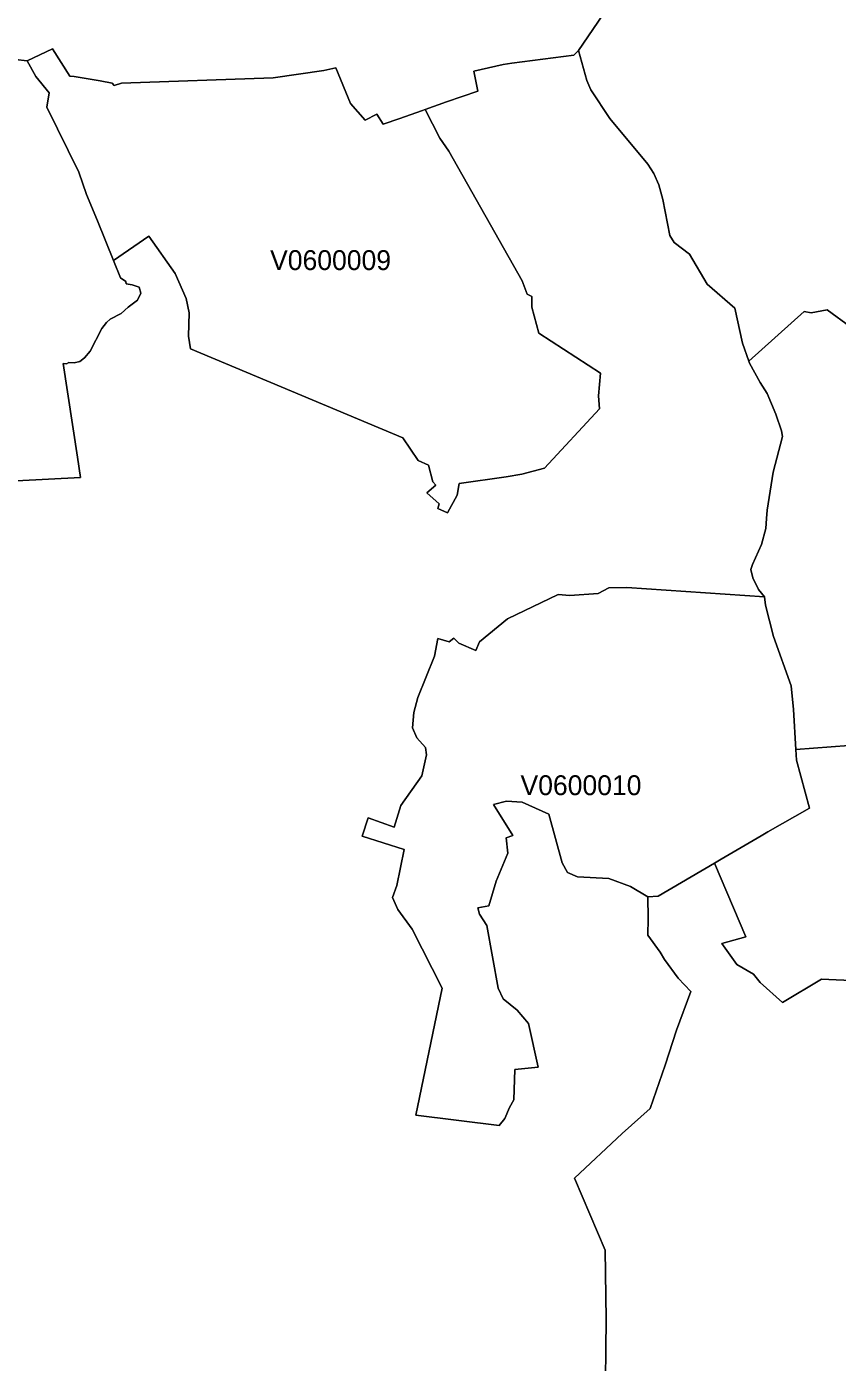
# Model space of a CAD drawing. Extents: x 369010 to 735936, y 6377141 to 6616555.
# Drawn here: x 595350 to 599436, y 6446602 to 6453335 of the extents above; entities that cross this region are included whole.
import ezdxf
from ezdxf.enums import TextEntityAlignment as Align

# ---------------------------------------------------------------- set-up
doc = ezdxf.new("R2010")
doc.units = 0
doc.header["$LTSCALE"] = 40
doc.layers.add('3', color=7, linetype='Continuous', lineweight=13)
doc.layers.add('4', color=7, linetype='Continuous')

msp = doc.modelspace()

# ---------------------------------------------------------------- linework, layer by layer
at = {"layer": '3'}
for points in [[(595294.22, 6453170.38), (595351.82, 6453163.43), (595479.42, 6453224), (595567.14, 6453086.8), (595588.98, 6453084.32), (595721.22, 6453063.3), (595780.64, 6453050.89), (595791.73, 6453039.14), (595828.8, 6453050.89), (596592.27, 6453078.03), (596848.8, 6453113.94), (596908.38, 6453128.67), (596983.19, 6452948.94), (597056.18, 6452864.2), (597114.77, 6452895.15), (597146.71, 6452844.5), (597231.94, 6452872.31), (597339.52, 6452911.86), (597358.88, 6452918.65), (597466.79, 6452956.38), (597624.68, 6453010.01), (597603.67, 6453110.8), (597751.96, 6453144.89), (597796.15, 6453151.68), (598108.12, 6453191.73), (598131.13, 6453214.73), (598253.76, 6453395.8)], [(598253.76, 6453395.8), (598131.13, 6453214.73), (598173.16, 6453064.46), (598194.35, 6453017.45), (598289.02, 6452872.31), (598481.17, 6452642.92), (598512.12, 6452595.42), (598537.11, 6452538.49), (598556.8, 6452464.34), (598592.72, 6452283.28), (598614.07, 6452247.36), (598691.85, 6452188.61), (598779.57, 6452036.68), (598919.59, 6451916.69), (598959.14, 6451739.93), (598990.75, 6451649.07), (599268.97, 6451898.81), (599303.89, 6451893.19), (599384.49, 6451907.92), (599505.31, 6451819.87)], [(598131.13, 6453214.73), (598108.12, 6453191.73), (597796.15, 6453151.68), (597751.96, 6453144.89), (597603.67, 6453110.8), (597624.68, 6453010.01), (597466.79, 6452956.38), (597358.88, 6452918.65), (597432.37, 6452773.83), (597478.21, 6452707.8), (597847.29, 6452054.88), (597872.28, 6451986.53), (597897.27, 6451974.61), (597897.27, 6451922.15), (597931.53, 6451789.58), (598242.18, 6451588.16), (598232.91, 6451475.12), (598236.88, 6451408.09), (597959.83, 6451109.36), (597845.63, 6451079.24), (597767.18, 6451065.67), (597529.52, 6451032.73), (597520.75, 6450973.48), (597470.93, 6450885.43), (597422.44, 6450906.45), (597430.22, 6450930.12), (597367.33, 6450985.23), (597413.17, 6451023.3), (597397.45, 6451041.67), (597375.43, 6451124.09), (597322.97, 6451149.08), (597245.51, 6451262.12), (596175.7, 6451710.97), (596166.59, 6451775.35), (596168.41, 6451893.35), (596154.02, 6451964.35), (596098.9, 6452091.79), (595965.84, 6452279.64), (595788.25, 6452157.16), (595823.84, 6452069.94), (595849.16, 6452050.25), (595850.98, 6452038.83), (595881.6, 6452034.86), (595917.84, 6452021.62), (595925.95, 6451992.82), (595908.41, 6451957.07), (595860.91, 6451921.82), (595825.66, 6451888.88), (595771.04, 6451861.08), (595752.34, 6451844.03), (595729.66, 6451813.25), (595670.41, 6451700.21), (595642.28, 6451665.62), (595617.78, 6451647.41), (595588.65, 6451641.29), (595562.84, 6451642.94), (595550.09, 6451635.5), (595533.71, 6451637.32), (595607.02, 6451165.13), (595622.09, 6451063.18), (595298.86, 6451045.64)], [(598556.8, 6452464.34), (598537.11, 6452538.49), (598512.12, 6452595.42), (598481.17, 6452642.92), (598289.02, 6452872.31), (598194.35, 6453017.45), (598173.16, 6453064.46), (598131.13, 6453214.73)], [(595298.86, 6451045.64), (595622.09, 6451063.18), (595607.02, 6451165.13), (595533.71, 6451637.32), (595550.09, 6451635.5), (595562.84, 6451642.94), (595588.65, 6451641.29), (595617.78, 6451647.41), (595642.28, 6451665.62), (595670.41, 6451700.21), (595729.66, 6451813.25), (595752.34, 6451844.03), (595771.04, 6451861.08), (595825.66, 6451888.88), (595860.91, 6451921.82), (595908.41, 6451957.07), (595925.95, 6451992.82), (595917.84, 6452021.62), (595881.6, 6452034.86), (595850.98, 6452038.83), (595849.16, 6452050.25), (595823.84, 6452069.94), (595788.25, 6452157.16), (595706.82, 6452356.76), (595650.88, 6452489.66), (595613.15, 6452602.87), (595450.95, 6452930.4), (595463.86, 6453001.4), (595396.5, 6453083.66), (595351.82, 6453163.43), (595294.22, 6453170.38)], [(598266.67, 6446361.71), (598271.97, 6446819.99), (598266.01, 6447166.89), (598110.93, 6447530.17), (598352.07, 6447755.75), (598493.58, 6447881.53), (598569.05, 6448100.66), (598626.15, 6448276.26), (598697.81, 6448472.05), (598634.75, 6448538.42), (598564.91, 6448632.92), (598543.23, 6448668.84), (598481.99, 6448755.89), (598482.33, 6448839.31), (598481.83, 6448948.21), (598393.62, 6449001), (598284.71, 6449040.39), (598126.66, 6449049.83), (598075.68, 6449070.85), (598049.53, 6449119.5), (597981.68, 6449365.61), (597847.62, 6449425.19), (597768.51, 6449430.49), (597702.64, 6449414.76), (597800.12, 6449257.7), (597767.18, 6449245.78), (597774.96, 6449169.49), (597716.87, 6449028.31), (597679.96, 6448902.86), (597624.52, 6448893.59), (597633.29, 6448861.98), (597670.2, 6448803.89), (597726.3, 6448488.93), (597751.29, 6448434.81), (597822.63, 6448378.05), (597879.23, 6448310.85), (597927.72, 6448089.41), (597810.38, 6448077.49), (597805.08, 6447925.72), (597784.06, 6447885.84), (597760.4, 6447831.72), (597731.43, 6447796.13), (597312.05, 6447847.27), (597444.12, 6448488.6), (597292.52, 6448785.19), (597221.35, 6448885.48), (597193.71, 6448944.9), (597215.39, 6449005.31), (597253.29, 6449186.7), (597040.95, 6449254.06), (597071.4, 6449347.73), (597201.82, 6449300.23), (597236.08, 6449408.97), (597341.67, 6449558.09), (597366.33, 6449664.01), (597359.71, 6449700.92), (597316.18, 6449749.74), (597295, 6449801.22), (597301.62, 6449877.68), (597321.32, 6449954.31), (597405.39, 6450162.51), (597422.6, 6450251.05), (597480.53, 6450233.84), (597503.04, 6450252.21), (597528.03, 6450227.22), (597613.76, 6450190.31), (597632.3, 6450234.5), (597774.63, 6450349.36), (598028.51, 6450472.33), (598087.93, 6450467.04), (598231.59, 6450478.13), (598284.38, 6450507.26), (598375.24, 6450508.58), (599069.2, 6450461.24), (599038.92, 6450498.32), (599010.45, 6450556.41), (599001.18, 6450598.45), (599008.3, 6450623.77), (599054.64, 6450724.56), (599076.82, 6450805.49), (599078.8, 6450855.48), (599083.11, 6450898.84), (599113.06, 6451090.33), (599159.4, 6451269.07), (599154.44, 6451298.7), (599127.29, 6451382.77), (599082.44, 6451485.88), (599047.19, 6451541.49), (598994.4, 6451638.64), (598990.75, 6451649.07), (598959.14, 6451739.93), (598919.59, 6451916.69), (598779.57, 6452036.68), (598691.85, 6452188.61), (598614.07, 6452247.36), (598592.72, 6452283.28), (598556.8, 6452464.34)], [(599505.31, 6451819.87), (599384.49, 6451907.92), (599303.89, 6451893.19), (599268.97, 6451898.81), (598990.75, 6451649.07), (598994.4, 6451638.64), (599047.19, 6451541.49), (599082.44, 6451485.88), (599127.29, 6451382.77), (599154.44, 6451298.7), (599159.4, 6451269.07), (599113.06, 6451090.33), (599083.11, 6450898.84), (599078.8, 6450855.48), (599076.82, 6450805.49), (599054.64, 6450724.56), (599008.3, 6450623.77), (599001.18, 6450598.45), (599010.45, 6450556.41), (599038.92, 6450498.32), (599069.2, 6450461.24), (599074.66, 6450419.7), (599114.88, 6450260.99), (599203.59, 6450013.06), (599216.17, 6449893.24), (599227.42, 6449690.66), (599672.3, 6449724.26)], [(599672.3, 6449724.26), (599227.42, 6449690.66), (599230.4, 6449637.37), (599296.27, 6449396.23), (599085.75, 6449276.4), (599053.15, 6449255.88), (598851.57, 6449137.88), (598817.47, 6449118.01), (598975.86, 6448746.46), (598854.54, 6448713.03), (598929.85, 6448608.26), (599013.43, 6448558.11), (599047.03, 6448516.24), (599159.9, 6448415.62), (599356.52, 6448532.96), (599693.32, 6448518.23)], [(599693.32, 6448518.23), (599356.52, 6448532.96), (599159.9, 6448415.62), (599047.03, 6448516.24), (599013.43, 6448558.11), (598929.85, 6448608.26), (598854.54, 6448713.03), (598975.86, 6448746.46), (598817.47, 6449118.01), (598533.14, 6448952.51), (598481.83, 6448948.21), (598482.33, 6448839.31), (598481.99, 6448755.89), (598543.23, 6448668.84), (598564.91, 6448632.92), (598634.75, 6448538.42), (598697.81, 6448472.05), (598626.15, 6448276.26), (598569.05, 6448100.66)], [(598569.05, 6448100.66), (598493.58, 6447881.53), (598352.07, 6447755.75), (598110.93, 6447530.17), (598266.01, 6447166.89), (598271.97, 6446819.99), (598266.67, 6446361.71), (598266.34, 6446022.92), (598259.72, 6445752.99), (598427.87, 6445805.12), (598780.07, 6445922.3), (598956.66, 6445985.85), (599030.81, 6445974.6), (599139.71, 6445968.31), (599370.42, 6445965.66), (599647.14, 6446162.11)]]:
    msp.add_lwpolyline(points, dxfattribs=at)
for points in [[(595351.82, 6453163.43), (595396.5, 6453083.66), (595463.86, 6453001.4), (595450.95, 6452930.4), (595613.15, 6452602.87), (595650.88, 6452489.66), (595706.82, 6452356.76), (595788.25, 6452157.16), (595965.84, 6452279.64), (596098.9, 6452091.79), (596154.02, 6451964.35), (596168.41, 6451893.35), (596166.59, 6451775.35), (596175.7, 6451710.97), (597245.51, 6451262.12), (597322.97, 6451149.08), (597375.43, 6451124.09), (597397.45, 6451041.67), (597413.17, 6451023.3), (597367.33, 6450985.23), (597430.22, 6450930.12), (597422.44, 6450906.45), (597470.93, 6450885.43), (597520.75, 6450973.48), (597529.52, 6451032.73), (597767.18, 6451065.67), (597845.63, 6451079.24), (597959.83, 6451109.36), (598236.88, 6451408.09), (598232.91, 6451475.12), (598242.18, 6451588.16), (597931.53, 6451789.58), (597897.27, 6451922.15), (597897.27, 6451974.61), (597872.28, 6451986.53), (597847.29, 6452054.88), (597478.21, 6452707.8), (597432.37, 6452773.83), (597358.88, 6452918.65), (597339.52, 6452911.86), (597231.94, 6452872.31), (597146.71, 6452844.5), (597114.77, 6452895.15), (597056.18, 6452864.2), (596983.19, 6452948.94), (596908.38, 6453128.67), (596848.8, 6453113.94), (596592.27, 6453078.03), (595828.8, 6453050.89), (595791.73, 6453039.14), (595780.64, 6453050.89), (595721.22, 6453063.3), (595588.98, 6453084.32), (595567.14, 6453086.8), (595479.42, 6453224)], [(597981.68, 6449365.61), (598049.53, 6449119.5), (598075.68, 6449070.85), (598126.66, 6449049.83), (598284.71, 6449040.39), (598393.62, 6449001), (598481.83, 6448948.21), (598533.14, 6448952.51), (598817.47, 6449118.01), (598851.57, 6449137.88), (599053.15, 6449255.88), (599085.75, 6449276.4), (599296.27, 6449396.23), (599230.4, 6449637.37), (599227.42, 6449690.66), (599216.17, 6449893.24), (599203.59, 6450013.06), (599114.88, 6450260.99), (599074.66, 6450419.7), (599069.2, 6450461.24), (598375.24, 6450508.58), (598284.38, 6450507.26), (598231.59, 6450478.13), (598087.93, 6450467.04), (598028.51, 6450472.33), (597774.63, 6450349.36), (597632.3, 6450234.5), (597613.76, 6450190.31), (597528.03, 6450227.22), (597503.04, 6450252.21), (597480.53, 6450233.84), (597422.6, 6450251.05), (597405.39, 6450162.51), (597321.32, 6449954.31), (597301.62, 6449877.68), (597295, 6449801.22), (597316.18, 6449749.74), (597359.71, 6449700.92), (597366.33, 6449664.01), (597341.67, 6449558.09), (597236.08, 6449408.97), (597201.82, 6449300.23), (597071.4, 6449347.73), (597040.95, 6449254.06), (597253.29, 6449186.7), (597215.39, 6449005.31), (597193.71, 6448944.9), (597221.35, 6448885.48), (597292.52, 6448785.19), (597444.12, 6448488.6), (597312.05, 6447847.27), (597731.43, 6447796.13), (597760.4, 6447831.72), (597784.06, 6447885.84), (597805.08, 6447925.72), (597810.38, 6448077.49), (597927.72, 6448089.41), (597879.23, 6448310.85), (597822.63, 6448378.05), (597751.29, 6448434.81), (597726.3, 6448488.93), (597670.2, 6448803.89), (597633.29, 6448861.98), (597624.52, 6448893.59), (597679.96, 6448902.86), (597716.87, 6449028.31), (597774.96, 6449169.49), (597767.18, 6449245.78), (597800.12, 6449257.7), (597702.64, 6449414.76), (597768.51, 6449430.49), (597847.62, 6449425.19)]]:
    msp.add_lwpolyline(points, close=True, dxfattribs=at)

# ---------------------------------------------------------------- texts
at = {"layer": '4'}
for s, p in [('V0600009', (596881.98, 6452108.61)), ('V0600010', (598144.32, 6449461.35))]:
    msp.add_text(s, height=100, dxfattribs=at).set_placement(p, align=Align.CENTER)

doc.saveas('drawing.dxf')
